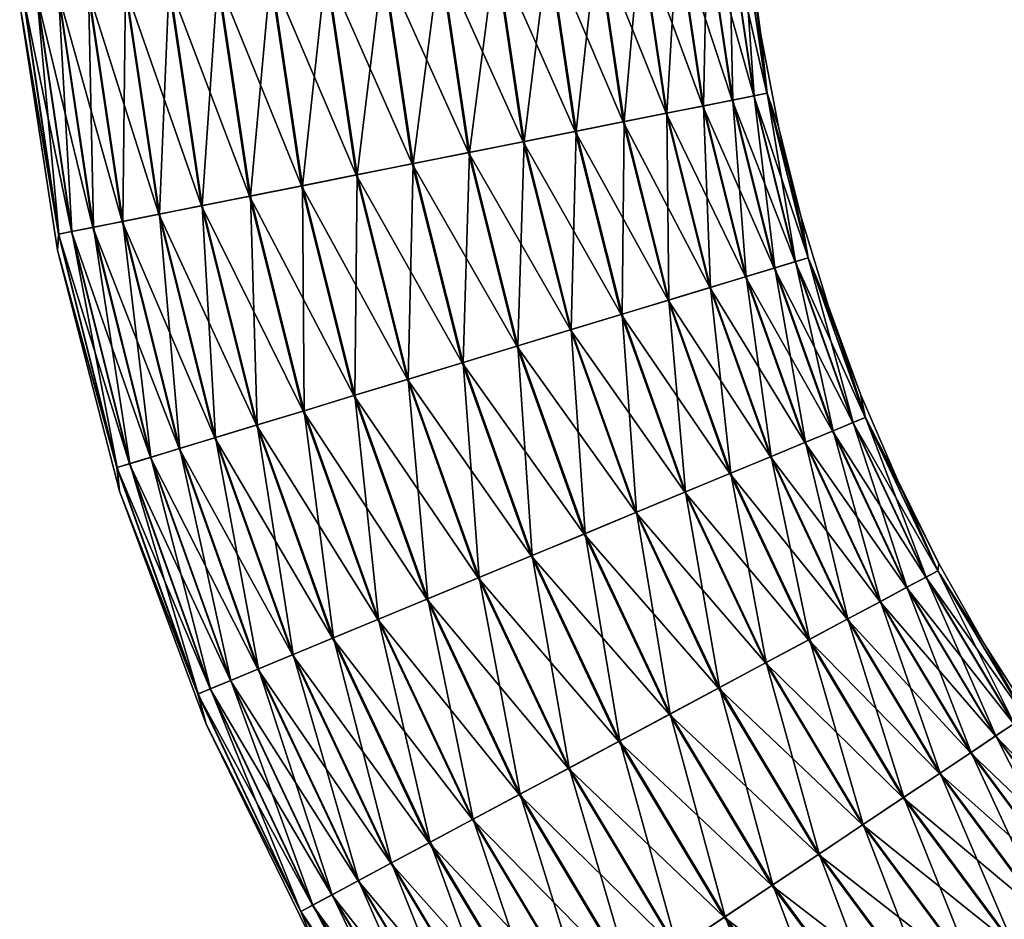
# Model space of a CAD drawing. Header units: metres. Extents: x -44 to 117, y -432 to 89.
# Tile 588 of 656: x -43.38 to -33.95, y -216.13 to -207.52. Entities that reach past the tile are written whole.
import ezdxf

# ---------------------------------------------------------------- set-up
doc = ezdxf.new("R2010")
doc.units = ezdxf.units.M
doc.layers.add('solid_125568', color=7, linetype='CONTINUOUS')

msp = doc.modelspace()

# ---------------------------------------------------------------- linework, layer by layer
at = {"layer": 'solid_125568'}
for points in [[(-36.800686, -206.654724, 448.410065), (-36.591194, -206.634094, 448.917908), (-36.351135, -208.252441, 448.917908)], [(-36.588161, -206.633789, 451.072662), (-36.796223, -206.654282, 451.581116), (-36.553196, -208.292633, 451.581116)], [(-36.591194, -206.634094, 448.917908), (-36.463432, -206.621506, 449.452484), (-36.22522, -208.227402, 449.452484)], [(-36.351135, -208.252441, 448.917908), (-36.591194, -206.634094, 448.917908), (-36.22522, -208.227402, 449.452484)], [(-36.461903, -206.621353, 450.53775), (-36.588161, -206.633789, 451.072662), (-36.348148, -208.251846, 451.072662)], [(-36.348148, -208.251846, 451.072662), (-36.588161, -206.633789, 451.072662), (-36.553196, -208.292633, 451.581116)], [(-36.282639, -207.669403, 450), (-36.22522, -208.227402, 449.452484), (-36.463432, -206.621506, 449.452484)], [(-36.403275, -206.783966, 450), (-36.282639, -207.669403, 450), (-36.463432, -206.621506, 449.452484)], [(-36.223717, -208.227097, 450.53775), (-36.403275, -206.783966, 450), (-36.461903, -206.621353, 450.53775)], [(-36.223717, -208.227097, 450.53775), (-36.461903, -206.621353, 450.53775), (-36.348148, -208.251846, 451.072662)], [(-37.858566, -206.758911, 447.16684), (-37.442287, -206.717911, 447.52356), (-37.189911, -208.419281, 447.52356)], [(-37.435329, -206.717224, 452.469421), (-37.850601, -206.758133, 452.827362), (-37.592319, -208.499329, 452.827362)], [(-37.183052, -208.417923, 452.469421), (-37.435329, -206.717224, 452.469421), (-37.592319, -208.499329, 452.827362)], [(-37.442287, -206.717911, 447.52356), (-37.086735, -206.682892, 447.941406), (-36.839504, -208.349579, 447.941406)], [(-37.189911, -208.419281, 447.52356), (-37.442287, -206.717911, 447.52356), (-36.839504, -208.349579, 447.941406)], [(-37.080956, -206.682327, 452.050568), (-37.435329, -206.717224, 452.469421), (-37.183052, -208.417923, 452.469421)], [(-36.833809, -208.34845, 452.050568), (-37.080956, -206.682327, 452.050568), (-37.183052, -208.417923, 452.469421)], [(-37.086735, -206.682892, 447.941406), (-36.800686, -206.654724, 448.410065), (-36.557594, -208.293503, 448.410065)], [(-36.839504, -208.349579, 447.941406), (-37.086735, -206.682892, 447.941406), (-36.557594, -208.293503, 448.410065)], [(-36.796223, -206.654282, 451.581116), (-37.080956, -206.682327, 452.050568), (-36.833809, -208.34845, 452.050568)], [(-36.553196, -208.292633, 451.581116), (-36.796223, -206.654282, 451.581116), (-36.833809, -208.34845, 452.050568)], [(-36.557594, -208.293503, 448.410065), (-36.800686, -206.654724, 448.410065), (-36.351135, -208.252441, 448.917908)], [(-38.830986, -206.854691, 446.670105), (-38.325306, -206.804886, 446.879974), (-38.060154, -208.592392, 446.879974)], [(-38.316532, -206.804016, 453.115509), (-38.821621, -206.853775, 453.326813), (-38.54929, -208.689682, 453.326813)], [(-38.051506, -208.590668, 453.115509), (-38.316532, -206.804016, 453.115509), (-38.54929, -208.689682, 453.326813)], [(-38.325306, -206.804886, 446.879974), (-37.858566, -206.758911, 447.16684), (-37.60017, -208.500885, 447.16684)], [(-38.060154, -208.592392, 446.879974), (-38.325306, -206.804886, 446.879974), (-37.60017, -208.500885, 447.16684)], [(-37.850601, -206.758133, 452.827362), (-38.316532, -206.804016, 453.115509), (-38.051506, -208.590668, 453.115509)], [(-37.592319, -208.499329, 452.827362), (-37.850601, -206.758133, 452.827362), (-38.051506, -208.590668, 453.115509)], [(-37.60017, -208.500885, 447.16684), (-37.858566, -206.758911, 447.16684), (-37.189911, -208.419281, 447.52356)], [(-36.223717, -208.227097, 450.53775), (-36.282639, -207.669403, 450), (-36.403275, -206.783966, 450)], [(-39.908619, -206.960831, 446.5), (-39.363132, -206.907104, 446.542419), (-39.082966, -208.795837, 446.542419)], [(-39.353409, -206.906143, 453.456055), (-39.898769, -206.959854, 453.5), (-39.610851, -208.900848, 453.5)], [(-39.07338, -208.79393, 453.456055), (-39.353409, -206.906143, 453.456055), (-39.610851, -208.900848, 453.5)], [(-39.363132, -206.907104, 446.542419), (-38.830986, -206.854691, 446.670105), (-38.558517, -208.691513, 446.670105)], [(-39.082966, -208.795837, 446.542419), (-39.363132, -206.907104, 446.542419), (-38.558517, -208.691513, 446.670105)], [(-38.821621, -206.853775, 453.326813), (-39.353409, -206.906143, 453.456055), (-39.07338, -208.79393, 453.456055)], [(-38.54929, -208.689682, 453.326813), (-38.821621, -206.853775, 453.326813), (-39.07338, -208.79393, 453.456055)], [(-38.558517, -208.691513, 446.670105), (-38.830986, -206.854691, 446.670105), (-38.060154, -208.592392, 446.879974)], [(-40.453983, -207.014542, 446.543945), (-39.908619, -206.960831, 446.5), (-39.62056, -208.902771, 446.5)], [(-39.898769, -206.959854, 453.5), (-40.444256, -207.01358, 453.457581), (-40.148445, -209.007782, 453.457581)], [(-39.610851, -208.900848, 453.5), (-39.898769, -206.959854, 453.5), (-40.148445, -209.007782, 453.457581)], [(-39.62056, -208.902771, 446.5), (-39.908619, -206.960831, 446.5), (-39.082966, -208.795837, 446.542419)], [(-41.490856, -207.116669, 446.884491), (-40.985767, -207.066925, 446.673187), (-40.682121, -209.113937, 446.673187)], [(-40.976402, -207.065994, 453.329895), (-41.482086, -207.115799, 453.120026), (-41.171257, -209.211227, 453.120026)], [(-40.672894, -209.112091, 453.329895), (-40.976402, -207.065994, 453.329895), (-41.171257, -209.211227, 453.120026)], [(-40.985767, -207.066925, 446.673187), (-40.453983, -207.014542, 446.543945), (-40.158031, -209.009674, 446.543945)], [(-40.682121, -209.113937, 446.673187), (-40.985767, -207.066925, 446.673187), (-40.158031, -209.009674, 446.543945)], [(-40.444256, -207.01358, 453.457581), (-40.976402, -207.065994, 453.329895), (-40.672894, -209.112091, 453.329895)], [(-40.148445, -209.007782, 453.457581), (-40.444256, -207.01358, 453.457581), (-40.672894, -209.112091, 453.329895)], [(-40.158031, -209.009674, 446.543945), (-40.453983, -207.014542, 446.543945), (-39.62056, -208.902771, 446.5)], [(-42.372063, -207.203461, 447.530579), (-41.956787, -207.162552, 447.172638), (-41.639091, -209.304276, 447.172638)], [(-41.948822, -207.161774, 452.83316), (-42.365105, -207.202774, 452.47644), (-42.0415, -209.384323, 452.47644)], [(-41.631241, -209.302719, 452.83316), (-41.948822, -207.161774, 452.83316), (-42.0415, -209.384323, 452.47644)], [(-41.956787, -207.162552, 447.172638), (-41.490856, -207.116669, 446.884491), (-41.179905, -209.212952, 446.884491)], [(-41.639091, -209.304276, 447.172638), (-41.956787, -207.162552, 447.172638), (-41.179905, -209.212952, 446.884491)], [(-41.482086, -207.115799, 453.120026), (-41.948822, -207.161774, 452.83316), (-41.631241, -209.302719, 452.83316)], [(-41.171257, -209.211227, 453.120026), (-41.482086, -207.115799, 453.120026), (-41.631241, -209.302719, 452.83316)], [(-41.179905, -209.212952, 446.884491), (-41.490856, -207.116669, 446.884491), (-40.682121, -209.113937, 446.673187)], [(-43.345486, -207.299332, 449.46225), (-43.219227, -207.286896, 448.927338), (-42.883263, -209.551758, 448.927338)], [(-43.216194, -207.286591, 451.082092), (-43.343956, -207.299179, 450.547516), (-43.006191, -209.576218, 450.547516)], [(-43.219227, -207.286896, 448.927338), (-43.011166, -207.266403, 448.418884), (-42.678215, -209.510971, 448.418884)], [(-42.883263, -209.551758, 448.927338), (-43.219227, -207.286896, 448.927338), (-42.678215, -209.510971, 448.418884)], [(-43.006702, -207.265961, 451.589935), (-43.216194, -207.286591, 451.082092), (-42.880276, -209.551163, 451.082092)], [(-42.880276, -209.551163, 451.082092), (-43.216194, -207.286591, 451.082092), (-43.006191, -209.576218, 450.547516)], [(-43.011166, -207.266403, 448.418884), (-42.726437, -207.238358, 447.949432), (-42.397602, -209.455154, 447.949432)], [(-42.678215, -209.510971, 448.418884), (-43.011166, -207.266403, 448.418884), (-42.397602, -209.455154, 447.949432)], [(-42.720654, -207.237793, 452.058594), (-43.006702, -207.265961, 451.589935), (-42.673817, -209.510101, 451.589935)], [(-42.673817, -209.510101, 451.589935), (-43.006702, -207.265961, 451.589935), (-42.880276, -209.551163, 451.082092)], [(-42.726437, -207.238358, 447.949432), (-42.372063, -207.203461, 447.530579), (-42.048359, -209.385696, 447.530579)], [(-42.397602, -209.455154, 447.949432), (-42.726437, -207.238358, 447.949432), (-42.048359, -209.385696, 447.530579)], [(-42.365105, -207.202774, 452.47644), (-42.720654, -207.237793, 452.058594), (-42.391907, -209.454025, 452.058594)], [(-42.391907, -209.454025, 452.058594), (-42.720654, -207.237793, 452.058594), (-42.673817, -209.510101, 451.589935)], [(-42.0415, -209.384323, 452.47644), (-42.365105, -207.202774, 452.47644), (-42.391907, -209.454025, 452.058594)], [(-42.048359, -209.385696, 447.530579), (-42.372063, -207.203461, 447.530579), (-41.639091, -209.304276, 447.172638)], [(-43.006191, -209.576218, 450.547516), (-43.343956, -207.299179, 450.547516), (-43.379429, -207.377457, 450)], [(-43.379429, -207.377457, 450), (-43.345486, -207.299332, 449.46225), (-43.007694, -209.576523, 449.46225)], [(-43.018955, -209.730515, 450), (-43.379429, -207.377457, 450), (-43.007694, -209.576523, 449.46225)], [(-43.006191, -209.576218, 450.547516), (-43.379429, -207.377457, 450), (-43.018955, -209.730515, 450)], [(-43.007694, -209.576523, 449.46225), (-43.345486, -207.299332, 449.46225), (-42.883263, -209.551758, 448.927338)], [(-36.282639, -207.669403, 450), (-36.114239, -208.547012, 450), (-36.22522, -208.227402, 449.452484)], [(-36.223717, -208.227097, 450.53775), (-36.114239, -208.547012, 450), (-36.282639, -207.669403, 450)], [(-36.351135, -208.252441, 448.917908), (-36.22522, -208.227402, 449.452484), (-35.83075, -209.8022, 449.452484)], [(-36.223717, -208.227097, 450.53775), (-36.348148, -208.251846, 451.072662), (-35.950687, -209.838593, 451.072662)], [(-35.898575, -209.414215, 450), (-35.83075, -209.8022, 449.452484), (-36.22522, -208.227402, 449.452484)], [(-36.114239, -208.547012, 450), (-35.898575, -209.414215, 450), (-36.22522, -208.227402, 449.452484)], [(-35.829281, -209.801758, 450.53775), (-36.114239, -208.547012, 450), (-36.223717, -208.227097, 450.53775)], [(-35.829281, -209.801758, 450.53775), (-36.223717, -208.227097, 450.53775), (-35.950687, -209.838593, 451.072662)], [(-36.839504, -208.349579, 447.941406), (-36.557594, -208.293503, 448.410065), (-36.155045, -209.900574, 448.410065)], [(-36.553196, -208.292633, 451.581116), (-36.833809, -208.34845, 452.050568), (-36.424541, -209.98233, 452.050568)], [(-36.557594, -208.293503, 448.410065), (-36.351135, -208.252441, 448.917908), (-35.953606, -209.839478, 448.917908)], [(-36.155045, -209.900574, 448.410065), (-36.557594, -208.293503, 448.410065), (-35.953606, -209.839478, 448.917908)], [(-36.348148, -208.251846, 451.072662), (-36.553196, -208.292633, 451.581116), (-36.150753, -209.899277, 451.581116)], [(-36.150753, -209.899277, 451.581116), (-36.553196, -208.292633, 451.581116), (-36.424541, -209.98233, 452.050568)], [(-35.953606, -209.839478, 448.917908), (-36.351135, -208.252441, 448.917908), (-35.83075, -209.8022, 449.452484)], [(-35.950687, -209.838593, 451.072662), (-36.348148, -208.251846, 451.072662), (-36.150753, -209.899277, 451.581116)], [(-37.60017, -208.500885, 447.16684), (-37.189911, -208.419281, 447.52356), (-36.771988, -210.087723, 447.52356)], [(-37.183052, -208.417923, 452.469421), (-37.592319, -208.499329, 452.827362), (-37.164612, -210.206833, 452.827362)], [(-37.189911, -208.419281, 447.52356), (-36.839504, -208.349579, 447.941406), (-36.430099, -209.984024, 447.941406)], [(-36.771988, -210.087723, 447.52356), (-37.189911, -208.419281, 447.52356), (-36.430099, -209.984024, 447.941406)], [(-36.833809, -208.34845, 452.050568), (-37.183052, -208.417923, 452.469421), (-36.765297, -210.085693, 452.469421)], [(-36.765297, -210.085693, 452.469421), (-37.183052, -208.417923, 452.469421), (-37.164612, -210.206833, 452.827362)], [(-36.430099, -209.984024, 447.941406), (-36.839504, -208.349579, 447.941406), (-36.155045, -209.900574, 448.410065)], [(-36.424541, -209.98233, 452.050568), (-36.833809, -208.34845, 452.050568), (-36.765297, -210.085693, 452.469421)], [(-38.060154, -208.592392, 446.879974), (-37.60017, -208.500885, 447.16684), (-37.172272, -210.209152, 447.16684)], [(-37.592319, -208.499329, 452.827362), (-38.051506, -208.590668, 453.115509), (-37.612637, -210.342743, 453.115509)], [(-37.164612, -210.206833, 452.827362), (-37.592319, -208.499329, 452.827362), (-37.612637, -210.342743, 453.115509)], [(-37.172272, -210.209152, 447.16684), (-37.60017, -208.500885, 447.16684), (-36.771988, -210.087723, 447.52356)], [(-38.558517, -208.691513, 446.670105), (-38.060154, -208.592392, 446.879974), (-37.621075, -210.345291, 446.879974)], [(-38.051506, -208.590668, 453.115509), (-38.54929, -208.689682, 453.326813), (-38.098316, -210.490067, 453.326813)], [(-37.612637, -210.342743, 453.115509), (-38.051506, -208.590668, 453.115509), (-38.098316, -210.490067, 453.326813)], [(-37.621075, -210.345291, 446.879974), (-38.060154, -208.592392, 446.879974), (-37.172272, -210.209152, 447.16684)], [(-35.829281, -209.801758, 450.53775), (-35.898575, -209.414215, 450), (-36.114239, -208.547012, 450)], [(-39.082966, -208.795837, 446.542419), (-38.558517, -208.691513, 446.670105), (-38.107323, -210.492798, 446.670105)], [(-38.54929, -208.689682, 453.326813), (-39.07338, -208.79393, 453.456055), (-38.609665, -210.645187, 453.456055)], [(-38.098316, -210.490067, 453.326813), (-38.54929, -208.689682, 453.326813), (-38.609665, -210.645187, 453.456055)], [(-38.107323, -210.492798, 446.670105), (-38.558517, -208.691513, 446.670105), (-37.621075, -210.345291, 446.879974)], [(-39.62056, -208.902771, 446.5), (-39.082966, -208.795837, 446.542419), (-38.619019, -210.64801, 446.542419)], [(-39.07338, -208.79393, 453.456055), (-39.610851, -208.900848, 453.5), (-39.134071, -210.80426, 453.5)], [(-38.609665, -210.645187, 453.456055), (-39.07338, -208.79393, 453.456055), (-39.134071, -210.80426, 453.5)], [(-38.619019, -210.64801, 446.542419), (-39.082966, -208.795837, 446.542419), (-38.107323, -210.492798, 446.670105)], [(-40.158031, -209.009674, 446.543945), (-39.62056, -208.902771, 446.5), (-39.143543, -210.807129, 446.5)], [(-39.610851, -208.900848, 453.5), (-40.148445, -209.007782, 453.457581), (-39.658592, -210.963364, 453.457581)], [(-39.134071, -210.80426, 453.5), (-39.610851, -208.900848, 453.5), (-39.658592, -210.963364, 453.457581)], [(-39.143543, -210.807129, 446.5), (-39.62056, -208.902771, 446.5), (-38.619019, -210.64801, 446.542419)], [(-40.682121, -209.113937, 446.673187), (-40.158031, -209.009674, 446.543945), (-39.667946, -210.966202, 446.543945)], [(-40.148445, -209.007782, 453.457581), (-40.672894, -209.112091, 453.329895), (-40.170292, -211.118591, 453.329895)], [(-39.658592, -210.963364, 453.457581), (-40.148445, -209.007782, 453.457581), (-40.170292, -211.118591, 453.329895)], [(-39.667946, -210.966202, 446.543945), (-40.158031, -209.009674, 446.543945), (-39.143543, -210.807129, 446.5)], [(-41.179905, -209.212952, 446.884491), (-40.682121, -209.113937, 446.673187), (-40.179298, -211.121323, 446.673187)], [(-40.672894, -209.112091, 453.329895), (-41.171257, -209.211227, 453.120026), (-40.65654, -211.266098, 453.120026)], [(-40.179298, -211.121323, 446.673187), (-40.682121, -209.113937, 446.673187), (-39.667946, -210.966202, 446.543945)], [(-40.170292, -211.118591, 453.329895), (-40.672894, -209.112091, 453.329895), (-40.65654, -211.266098, 453.120026)], [(-41.639091, -209.304276, 447.172638), (-41.179905, -209.212952, 446.884491), (-40.664974, -211.268646, 446.884491)], [(-41.171257, -209.211227, 453.120026), (-41.631241, -209.302719, 452.83316), (-41.105343, -211.402237, 452.83316)], [(-40.664974, -211.268646, 446.884491), (-41.179905, -209.212952, 446.884491), (-40.179298, -211.121323, 446.673187)], [(-40.65654, -211.266098, 453.120026), (-41.171257, -209.211227, 453.120026), (-41.105343, -211.402237, 452.83316)], [(-42.048359, -209.385696, 447.530579), (-41.639091, -209.304276, 447.172638), (-41.112999, -211.404556, 447.172638)], [(-41.631241, -209.302719, 452.83316), (-42.0415, -209.384323, 452.47644), (-41.505623, -211.523666, 452.47644)], [(-41.112999, -211.404556, 447.172638), (-41.639091, -209.304276, 447.172638), (-40.664974, -211.268646, 446.884491)], [(-41.105343, -211.402237, 452.83316), (-41.631241, -209.302719, 452.83316), (-41.505623, -211.523666, 452.47644)], [(-42.678215, -209.510971, 448.418884), (-42.397602, -209.455154, 447.949432), (-41.853073, -211.629059, 447.949432)], [(-42.391907, -209.454025, 452.058594), (-42.673817, -209.510101, 451.589935), (-42.12257, -211.710815, 451.589935)], [(-42.397602, -209.455154, 447.949432), (-42.048359, -209.385696, 447.530579), (-41.512314, -211.525696, 447.530579)], [(-41.853073, -211.629059, 447.949432), (-42.397602, -209.455154, 447.949432), (-41.512314, -211.525696, 447.530579)], [(-42.0415, -209.384323, 452.47644), (-42.391907, -209.454025, 452.058594), (-41.847511, -211.627365, 452.058594)], [(-41.847511, -211.627365, 452.058594), (-42.391907, -209.454025, 452.058594), (-42.12257, -211.710815, 451.589935)], [(-41.512314, -211.525696, 447.530579), (-42.048359, -209.385696, 447.530579), (-41.112999, -211.404556, 447.172638)], [(-41.505623, -211.523666, 452.47644), (-42.0415, -209.384323, 452.47644), (-41.847511, -211.627365, 452.058594)], [(-35.898575, -209.414215, 450), (-35.636276, -210.268478, 450), (-35.83075, -209.8022, 449.452484)], [(-35.829281, -209.801758, 450.53775), (-35.636276, -210.268478, 450), (-35.898575, -209.414215, 450)], [(-43.007694, -209.576523, 449.46225), (-42.883263, -209.551758, 448.927338), (-42.326923, -211.772797, 448.927338)], [(-42.880276, -209.551163, 451.082092), (-43.006191, -209.576218, 450.547516), (-42.446861, -211.809189, 450.547516)], [(-42.883263, -209.551758, 448.927338), (-42.678215, -209.510971, 448.418884), (-42.126858, -211.712112, 448.418884)], [(-42.326923, -211.772797, 448.927338), (-42.883263, -209.551758, 448.927338), (-42.126858, -211.712112, 448.418884)], [(-42.673817, -209.510101, 451.589935), (-42.880276, -209.551163, 451.082092), (-42.324009, -211.771912, 451.082092)], [(-42.324009, -211.771912, 451.082092), (-42.880276, -209.551163, 451.082092), (-42.446861, -211.809189, 450.547516)], [(-42.126858, -211.712112, 448.418884), (-42.678215, -209.510971, 448.418884), (-41.853073, -211.629059, 447.949432)], [(-42.12257, -211.710815, 451.589935), (-42.673817, -209.510101, 451.589935), (-42.324009, -211.771912, 451.082092)], [(-42.446861, -211.809189, 450.547516), (-43.006191, -209.576218, 450.547516), (-43.018955, -209.730515, 450)], [(-43.018955, -209.730515, 450), (-43.007694, -209.576523, 449.46225), (-42.44833, -211.809631, 449.46225)], [(-42.44833, -211.809631, 449.46225), (-43.007694, -209.576523, 449.46225), (-42.326923, -211.772797, 448.927338)], [(-42.422272, -212.035034, 450), (-43.018955, -209.730515, 450), (-42.44833, -211.809631, 449.46225)], [(-42.446861, -211.809189, 450.547516), (-43.018955, -209.730515, 450), (-42.422272, -212.035034, 450)], [(-36.155045, -209.900574, 448.410065), (-35.953606, -209.839478, 448.917908), (-35.402431, -211.379898, 448.917908)], [(-35.950687, -209.838593, 451.072662), (-36.150753, -209.899277, 451.581116), (-35.59277, -211.45874, 451.581116)], [(-35.953606, -209.839478, 448.917908), (-35.83075, -209.8022, 449.452484), (-35.283821, -211.330765, 449.452484)], [(-35.402431, -211.379898, 448.917908), (-35.953606, -209.839478, 448.917908), (-35.283821, -211.330765, 449.452484)], [(-35.829281, -209.801758, 450.53775), (-35.950687, -209.838593, 451.072662), (-35.399616, -211.378723, 451.072662)], [(-35.399616, -211.378723, 451.072662), (-35.950687, -209.838593, 451.072662), (-35.59277, -211.45874, 451.581116)], [(-35.328117, -211.107285, 450), (-35.283821, -211.330765, 449.452484), (-35.83075, -209.8022, 449.452484)], [(-35.636276, -210.268478, 450), (-35.328117, -211.107285, 450), (-35.83075, -209.8022, 449.452484)], [(-35.282406, -211.330185, 450.53775), (-35.636276, -210.268478, 450), (-35.829281, -209.801758, 450.53775)], [(-35.282406, -211.330185, 450.53775), (-35.829281, -209.801758, 450.53775), (-35.399616, -211.378723, 451.072662)], [(-36.430099, -209.984024, 447.941406), (-36.155045, -209.900574, 448.410065), (-35.596912, -211.460449, 448.410065)], [(-36.150753, -209.899277, 451.581116), (-36.424541, -209.98233, 452.050568), (-35.857101, -211.568222, 452.050568)], [(-35.596912, -211.460449, 448.410065), (-36.155045, -209.900574, 448.410065), (-35.402431, -211.379898, 448.917908)], [(-35.59277, -211.45874, 451.581116), (-36.150753, -209.899277, 451.581116), (-35.857101, -211.568222, 452.050568)], [(-36.771988, -210.087723, 447.52356), (-36.430099, -209.984024, 447.941406), (-35.862465, -211.57045, 447.941406)], [(-36.424541, -209.98233, 452.050568), (-36.765297, -210.085693, 452.469421), (-36.186081, -211.704498, 452.469421)], [(-35.862465, -211.57045, 447.941406), (-36.430099, -209.984024, 447.941406), (-35.596912, -211.460449, 448.410065)], [(-35.857101, -211.568222, 452.050568), (-36.424541, -209.98233, 452.050568), (-36.186081, -211.704498, 452.469421)], [(-37.172272, -210.209152, 447.16684), (-36.771988, -210.087723, 447.52356), (-36.192543, -211.707169, 447.52356)], [(-36.765297, -210.085693, 452.469421), (-37.164612, -210.206833, 452.827362), (-36.571602, -211.864182, 452.827362)], [(-36.192543, -211.707169, 447.52356), (-36.771988, -210.087723, 447.52356), (-35.862465, -211.57045, 447.941406)], [(-36.186081, -211.704498, 452.469421), (-36.765297, -210.085693, 452.469421), (-36.571602, -211.864182, 452.827362)], [(-37.621075, -210.345291, 446.879974), (-37.172272, -210.209152, 447.16684), (-36.578995, -211.867249, 447.16684)], [(-37.164612, -210.206833, 452.827362), (-37.612637, -210.342743, 453.115509), (-37.00415, -212.04335, 453.115509)], [(-36.578995, -211.867249, 447.16684), (-37.172272, -210.209152, 447.16684), (-36.192543, -211.707169, 447.52356)], [(-36.571602, -211.864182, 452.827362), (-37.164612, -210.206833, 452.827362), (-37.00415, -212.04335, 453.115509)], [(-35.282406, -211.330185, 450.53775), (-35.328117, -211.107285, 450), (-35.636276, -210.268478, 450)], [(-38.107323, -210.492798, 446.670105), (-37.621075, -210.345291, 446.879974), (-37.012291, -212.046722, 446.879974)], [(-37.612637, -210.342743, 453.115509), (-38.098316, -210.490067, 453.326813), (-37.473049, -212.237579, 453.326813)], [(-37.012291, -212.046722, 446.879974), (-37.621075, -210.345291, 446.879974), (-36.578995, -211.867249, 447.16684)], [(-37.00415, -212.04335, 453.115509), (-37.612637, -210.342743, 453.115509), (-37.473049, -212.237579, 453.326813)], [(-38.619019, -210.64801, 446.542419), (-38.107323, -210.492798, 446.670105), (-37.481743, -212.24118, 446.670105)], [(-38.098316, -210.490067, 453.326813), (-38.609665, -210.645187, 453.456055), (-37.966732, -212.442062, 453.456055)], [(-37.481743, -212.24118, 446.670105), (-38.107323, -210.492798, 446.670105), (-37.012291, -212.046722, 446.879974)], [(-37.473049, -212.237579, 453.326813), (-38.098316, -210.490067, 453.326813), (-37.966732, -212.442062, 453.456055)], [(-39.143543, -210.807129, 446.5), (-38.619019, -210.64801, 446.542419), (-37.975761, -212.445801, 446.542419)], [(-38.609665, -210.645187, 453.456055), (-39.134071, -210.80426, 453.5), (-38.473019, -212.651779, 453.5)], [(-37.975761, -212.445801, 446.542419), (-38.619019, -210.64801, 446.542419), (-37.481743, -212.24118, 446.670105)], [(-37.966732, -212.442062, 453.456055), (-38.609665, -210.645187, 453.456055), (-38.473019, -212.651779, 453.5)], [(-39.667946, -210.966202, 446.543945), (-39.143543, -210.807129, 446.5), (-38.482162, -212.655563, 446.5)], [(-39.134071, -210.80426, 453.5), (-39.658592, -210.963364, 453.457581), (-38.97942, -212.861526, 453.457581)], [(-38.482162, -212.655563, 446.5), (-39.143543, -210.807129, 446.5), (-37.975761, -212.445801, 446.542419)], [(-38.473019, -212.651779, 453.5), (-39.134071, -210.80426, 453.5), (-38.97942, -212.861526, 453.457581)], [(-40.179298, -211.121323, 446.673187), (-39.667946, -210.966202, 446.543945), (-38.988449, -212.86528, 446.543945)], [(-39.658592, -210.963364, 453.457581), (-40.170292, -211.118591, 453.329895), (-39.473438, -213.066162, 453.329895)], [(-38.988449, -212.86528, 446.543945), (-39.667946, -210.966202, 446.543945), (-38.482162, -212.655563, 446.5)], [(-38.97942, -212.861526, 453.457581), (-39.658592, -210.963364, 453.457581), (-39.473438, -213.066162, 453.329895)], [(-40.664974, -211.268646, 446.884491), (-40.179298, -211.121323, 446.673187), (-39.482132, -213.069763, 446.673187)], [(-40.170292, -211.118591, 453.329895), (-40.65654, -211.266098, 453.120026), (-39.94289, -213.26062, 453.120026)], [(-39.482132, -213.069763, 446.673187), (-40.179298, -211.121323, 446.673187), (-38.988449, -212.86528, 446.543945)], [(-39.473438, -213.066162, 453.329895), (-40.170292, -211.118591, 453.329895), (-39.94289, -213.26062, 453.120026)], [(-35.328117, -211.107285, 450), (-34.974995, -211.928177, 450), (-35.283821, -211.330765, 449.452484)], [(-35.282406, -211.330185, 450.53775), (-34.974995, -211.928177, 450), (-35.328117, -211.107285, 450)], [(-41.112999, -211.404556, 447.172638), (-40.664974, -211.268646, 446.884491), (-39.951035, -213.263992, 446.884491)], [(-40.65654, -211.266098, 453.120026), (-41.105343, -211.402237, 452.83316), (-40.376186, -213.440094, 452.83316)], [(-39.951035, -213.263992, 446.884491), (-40.664974, -211.268646, 446.884491), (-39.482132, -213.069763, 446.673187)], [(-39.94289, -213.26062, 453.120026), (-40.65654, -211.266098, 453.120026), (-40.376186, -213.440094, 452.83316)], [(-35.402431, -211.379898, 448.917908), (-35.283821, -211.330765, 449.452484), (-34.589703, -212.798355, 449.452484)], [(-35.282406, -211.330185, 450.53775), (-35.399616, -211.378723, 451.072662), (-34.700241, -212.857437, 451.072662)], [(-34.57795, -212.728745, 450), (-34.589703, -212.798355, 449.452484), (-35.283821, -211.330765, 449.452484)], [(-34.974995, -211.928177, 450), (-34.57795, -212.728745, 450), (-35.283821, -211.330765, 449.452484)], [(-34.588352, -212.797638, 450.53775), (-34.974995, -211.928177, 450), (-35.282406, -211.330185, 450.53775)], [(-34.588352, -212.797638, 450.53775), (-35.282406, -211.330185, 450.53775), (-34.700241, -212.857437, 451.072662)], [(-41.512314, -211.525696, 447.530579), (-41.112999, -211.404556, 447.172638), (-40.383579, -213.443161, 447.172638)], [(-41.105343, -211.402237, 452.83316), (-41.505623, -211.523666, 452.47644), (-40.762638, -213.600174, 452.47644)], [(-40.383579, -213.443161, 447.172638), (-41.112999, -211.404556, 447.172638), (-39.951035, -213.263992, 446.884491)], [(-40.376186, -213.440094, 452.83316), (-41.105343, -211.402237, 452.83316), (-40.762638, -213.600174, 452.47644)], [(-35.596912, -211.460449, 448.410065), (-35.402431, -211.379898, 448.917908), (-34.702927, -212.858871, 448.917908)], [(-35.399616, -211.378723, 451.072662), (-35.59277, -211.45874, 451.581116), (-34.884621, -212.955994, 451.581116)], [(-34.702927, -212.858871, 448.917908), (-35.402431, -211.379898, 448.917908), (-34.589703, -212.798355, 449.452484)], [(-34.700241, -212.857437, 451.072662), (-35.399616, -211.378723, 451.072662), (-34.884621, -212.955994, 451.581116)], [(-41.853073, -211.629059, 447.949432), (-41.512314, -211.525696, 447.530579), (-40.7691, -213.602844, 447.530579)], [(-41.505623, -211.523666, 452.47644), (-41.847511, -211.627365, 452.058594), (-41.092716, -213.736893, 452.058594)], [(-40.7691, -213.602844, 447.530579), (-41.512314, -211.525696, 447.530579), (-40.383579, -213.443161, 447.172638)], [(-40.762638, -213.600174, 452.47644), (-41.505623, -211.523666, 452.47644), (-41.092716, -213.736893, 452.058594)], [(-35.862465, -211.57045, 447.941406), (-35.596912, -211.460449, 448.410065), (-34.888573, -212.958115, 448.410065)], [(-35.59277, -211.45874, 451.581116), (-35.857101, -211.568222, 452.050568), (-35.136944, -213.090866, 452.050568)], [(-34.888573, -212.958115, 448.410065), (-35.596912, -211.460449, 448.410065), (-34.702927, -212.858871, 448.917908)], [(-34.884621, -212.955994, 451.581116), (-35.59277, -211.45874, 451.581116), (-35.136944, -213.090866, 452.050568)], [(-42.126858, -211.712112, 448.418884), (-41.853073, -211.629059, 447.949432), (-41.09808, -213.739105, 447.949432)], [(-41.847511, -211.627365, 452.058594), (-42.12257, -211.710815, 451.589935), (-41.358269, -213.846878, 451.589935)], [(-41.09808, -213.739105, 447.949432), (-41.853073, -211.629059, 447.949432), (-40.7691, -213.602844, 447.530579)], [(-41.092716, -213.736893, 452.058594), (-41.847511, -211.627365, 452.058594), (-41.358269, -213.846878, 451.589935)], [(-36.192543, -211.707169, 447.52356), (-35.862465, -211.57045, 447.941406), (-35.142067, -213.093597, 447.941406)], [(-35.857101, -211.568222, 452.050568), (-36.186081, -211.704498, 452.469421), (-35.450989, -213.258728, 452.469421)], [(-35.142067, -213.093597, 447.941406), (-35.862465, -211.57045, 447.941406), (-34.888573, -212.958115, 448.410065)], [(-35.136944, -213.090866, 452.050568), (-35.857101, -211.568222, 452.050568), (-35.450989, -213.258728, 452.469421)], [(-42.326923, -211.772797, 448.927338), (-42.126858, -211.712112, 448.418884), (-41.362411, -213.848602, 448.418884)], [(-42.12257, -211.710815, 451.589935), (-42.324009, -211.771912, 451.082092), (-41.55275, -213.927444, 451.082092)], [(-41.362411, -213.848602, 448.418884), (-42.126858, -211.712112, 448.418884), (-41.09808, -213.739105, 447.949432)], [(-41.358269, -213.846878, 451.589935), (-42.12257, -211.710815, 451.589935), (-41.55275, -213.927444, 451.082092)], [(-36.578995, -211.867249, 447.16684), (-36.192543, -211.707169, 447.52356), (-35.457153, -213.262024, 447.52356)], [(-36.186081, -211.704498, 452.469421), (-36.571602, -211.864182, 452.827362), (-35.819, -213.455429, 452.827362)], [(-35.457153, -213.262024, 447.52356), (-36.192543, -211.707169, 447.52356), (-35.142067, -213.093597, 447.941406)], [(-35.450989, -213.258728, 452.469421), (-36.186081, -211.704498, 452.469421), (-35.819, -213.455429, 452.827362)], [(-42.44833, -211.809631, 449.46225), (-42.326923, -211.772797, 448.927338), (-41.555565, -213.928604, 448.927338)], [(-41.672775, -213.977158, 449.46225), (-42.44833, -211.809631, 449.46225), (-41.555565, -213.928604, 448.927338)], [(-42.422272, -212.035034, 450), (-42.44833, -211.809631, 449.46225), (-41.672775, -213.977158, 449.46225)], [(-42.324009, -211.771912, 451.082092), (-42.446861, -211.809189, 450.547516), (-41.67136, -213.976578, 450.547516)], [(-41.67136, -213.976578, 450.547516), (-42.446861, -211.809189, 450.547516), (-42.422272, -212.035034, 450)], [(-41.555565, -213.928604, 448.927338), (-42.326923, -211.772797, 448.927338), (-41.362411, -213.848602, 448.418884)], [(-41.55275, -213.927444, 451.082092), (-42.324009, -211.771912, 451.082092), (-41.67136, -213.976578, 450.547516)], [(-37.012291, -212.046722, 446.879974), (-36.578995, -211.867249, 447.16684), (-35.826057, -213.459198, 447.16684)], [(-36.571602, -211.864182, 452.827362), (-37.00415, -212.04335, 453.115509), (-36.231899, -213.676132, 453.115509)], [(-35.826057, -213.459198, 447.16684), (-36.578995, -211.867249, 447.16684), (-35.457153, -213.262024, 447.52356)], [(-35.819, -213.455429, 452.827362), (-36.571602, -211.864182, 452.827362), (-36.231899, -213.676132, 453.115509)], [(-34.588352, -212.797638, 450.53775), (-34.57795, -212.728745, 450), (-34.974995, -211.928177, 450)], [(-41.595509, -214.267365, 450), (-42.422272, -212.035034, 450), (-41.672775, -213.977158, 449.46225)], [(-41.67136, -213.976578, 450.547516), (-42.422272, -212.035034, 450), (-41.595509, -214.267365, 450)], [(-37.481743, -212.24118, 446.670105), (-37.012291, -212.046722, 446.879974), (-36.239674, -213.680283, 446.879974)], [(-37.00415, -212.04335, 453.115509), (-37.473049, -212.237579, 453.326813), (-36.679504, -213.915375, 453.326813)], [(-36.239674, -213.680283, 446.879974), (-37.012291, -212.046722, 446.879974), (-35.826057, -213.459198, 447.16684)], [(-36.231899, -213.676132, 453.115509), (-37.00415, -212.04335, 453.115509), (-36.679504, -213.915375, 453.326813)], [(-37.975761, -212.445801, 446.542419), (-37.481743, -212.24118, 446.670105), (-36.687805, -213.919815, 446.670105)], [(-37.473049, -212.237579, 453.326813), (-37.966732, -212.442062, 453.456055), (-37.150768, -214.167282, 453.456055)], [(-36.687805, -213.919815, 446.670105), (-37.481743, -212.24118, 446.670105), (-36.239674, -213.680283, 446.879974)], [(-36.679504, -213.915375, 453.326813), (-37.473049, -212.237579, 453.326813), (-37.150768, -214.167282, 453.456055)], [(-38.482162, -212.655563, 446.5), (-37.975761, -212.445801, 446.542419), (-37.159386, -214.17189, 446.542419)], [(-37.966732, -212.442062, 453.456055), (-38.473019, -212.651779, 453.5), (-37.63406, -214.425598, 453.5)], [(-37.159386, -214.17189, 446.542419), (-37.975761, -212.445801, 446.542419), (-36.687805, -213.919815, 446.670105)], [(-37.150768, -214.167282, 453.456055), (-37.966732, -212.442062, 453.456055), (-37.63406, -214.425598, 453.5)], [(-38.988449, -212.86528, 446.543945), (-38.482162, -212.655563, 446.5), (-37.642788, -214.430267, 446.5)], [(-38.473019, -212.651779, 453.5), (-38.97942, -212.861526, 453.457581), (-38.117462, -214.68399, 453.457581)], [(-37.642788, -214.430267, 446.5), (-38.482162, -212.655563, 446.5), (-37.159386, -214.17189, 446.542419)], [(-37.63406, -214.425598, 453.5), (-38.473019, -212.651779, 453.5), (-38.117462, -214.68399, 453.457581)], [(-34.57795, -212.728745, 450), (-34.138142, -213.506638, 450), (-34.589703, -212.798355, 449.452484)], [(-34.588352, -212.797638, 450.53775), (-34.138142, -213.506638, 450), (-34.57795, -212.728745, 450)], [(-34.702927, -212.858871, 448.917908), (-34.589703, -212.798355, 449.452484), (-33.755077, -214.190842, 449.452484)], [(-34.588352, -212.797638, 450.53775), (-34.700241, -212.857437, 451.072662), (-33.859291, -214.260483, 451.072662)], [(-34.138142, -213.506638, 450), (-33.755077, -214.190842, 449.452484), (-34.589703, -212.798355, 449.452484)], [(-33.753803, -214.190002, 450.53775), (-34.138142, -213.506638, 450), (-34.588352, -212.797638, 450.53775)], [(-33.753803, -214.190002, 450.53775), (-34.588352, -212.797638, 450.53775), (-33.859291, -214.260483, 451.072662)], [(-39.482132, -213.069763, 446.673187), (-38.988449, -212.86528, 446.543945), (-38.126083, -214.688599, 446.543945)], [(-38.97942, -212.861526, 453.457581), (-39.473438, -213.066162, 453.329895), (-38.589046, -214.93605, 453.329895)], [(-38.126083, -214.688599, 446.543945), (-38.988449, -212.86528, 446.543945), (-37.642788, -214.430267, 446.5)], [(-38.117462, -214.68399, 453.457581), (-38.97942, -212.861526, 453.457581), (-38.589046, -214.93605, 453.329895)], [(-34.888573, -212.958115, 448.410065), (-34.702927, -212.858871, 448.917908), (-33.861824, -214.262177, 448.917908)], [(-34.700241, -212.857437, 451.072662), (-34.884621, -212.955994, 451.581116), (-34.033123, -214.376633, 451.581116)], [(-33.861824, -214.262177, 448.917908), (-34.702927, -212.858871, 448.917908), (-33.755077, -214.190842, 449.452484)], [(-33.859291, -214.260483, 451.072662), (-34.700241, -212.857437, 451.072662), (-34.033123, -214.376633, 451.581116)], [(-35.142067, -213.093597, 447.941406), (-34.888573, -212.958115, 448.410065), (-34.03685, -214.37912, 448.410065)], [(-34.884621, -212.955994, 451.581116), (-35.136944, -213.090866, 452.050568), (-34.271011, -214.535583, 452.050568)], [(-34.03685, -214.37912, 448.410065), (-34.888573, -212.958115, 448.410065), (-33.861824, -214.262177, 448.917908)], [(-34.033123, -214.376633, 451.581116), (-34.884621, -212.955994, 451.581116), (-34.271011, -214.535583, 452.050568)], [(-39.951035, -213.263992, 446.884491), (-39.482132, -213.069763, 446.673187), (-38.597347, -214.940491, 446.673187)], [(-39.473438, -213.066162, 453.329895), (-39.94289, -213.26062, 453.120026), (-39.037178, -215.175583, 453.120026)], [(-38.597347, -214.940491, 446.673187), (-39.482132, -213.069763, 446.673187), (-38.126083, -214.688599, 446.543945)], [(-38.589046, -214.93605, 453.329895), (-39.473438, -213.066162, 453.329895), (-39.037178, -215.175583, 453.120026)], [(-35.457153, -213.262024, 447.52356), (-35.142067, -213.093597, 447.941406), (-34.275845, -214.538818, 447.941406)], [(-35.136944, -213.090866, 452.050568), (-35.450989, -213.258728, 452.469421), (-34.567089, -214.733414, 452.469421)], [(-34.275845, -214.538818, 447.941406), (-35.142067, -213.093597, 447.941406), (-34.03685, -214.37912, 448.410065)], [(-34.271011, -214.535583, 452.050568), (-35.136944, -213.090866, 452.050568), (-34.567089, -214.733414, 452.469421)], [(-40.383579, -213.443161, 447.172638), (-39.951035, -213.263992, 446.884491), (-39.044952, -215.179733, 446.884491)], [(-39.94289, -213.26062, 453.120026), (-40.376186, -213.440094, 452.83316), (-39.450794, -215.396667, 452.83316)], [(-39.044952, -215.179733, 446.884491), (-39.951035, -213.263992, 446.884491), (-38.597347, -214.940491, 446.673187)], [(-39.037178, -215.175583, 453.120026), (-39.94289, -213.26062, 453.120026), (-39.450794, -215.396667, 452.83316)], [(-35.826057, -213.459198, 447.16684), (-35.457153, -213.262024, 447.52356), (-34.572903, -214.737305, 447.52356)], [(-35.450989, -213.258728, 452.469421), (-35.819, -213.455429, 452.827362), (-34.914047, -214.965256, 452.827362)], [(-34.572903, -214.737305, 447.52356), (-35.457153, -213.262024, 447.52356), (-34.275845, -214.538818, 447.941406)], [(-34.567089, -214.733414, 452.469421), (-35.450989, -213.258728, 452.469421), (-34.914047, -214.965256, 452.827362)], [(-40.7691, -213.602844, 447.530579), (-40.383579, -213.443161, 447.172638), (-39.457851, -215.400436, 447.172638)], [(-40.376186, -213.440094, 452.83316), (-40.762638, -213.600174, 452.47644), (-39.819698, -215.593842, 452.47644)], [(-39.457851, -215.400436, 447.172638), (-40.383579, -213.443161, 447.172638), (-39.044952, -215.179733, 446.884491)], [(-39.450794, -215.396667, 452.83316), (-40.376186, -213.440094, 452.83316), (-39.819698, -215.593842, 452.47644)], [(-36.239674, -213.680283, 446.879974), (-35.826057, -213.459198, 447.16684), (-34.920704, -214.969696, 447.16684)], [(-35.819, -213.455429, 452.827362), (-36.231899, -213.676132, 453.115509), (-35.303329, -215.225357, 453.115509)], [(-34.920704, -214.969696, 447.16684), (-35.826057, -213.459198, 447.16684), (-34.572903, -214.737305, 447.52356)], [(-34.914047, -214.965256, 452.827362), (-35.819, -213.455429, 452.827362), (-35.303329, -215.225357, 453.115509)], [(-34.138142, -213.506638, 450), (-33.656868, -214.259583, 450), (-33.755077, -214.190842, 449.452484)], [(-33.753803, -214.190002, 450.53775), (-33.656868, -214.259583, 450), (-34.138142, -213.506638, 450)], [(-41.09808, -213.739105, 447.949432), (-40.7691, -213.602844, 447.530579), (-39.825863, -215.597137, 447.530579)], [(-40.762638, -213.600174, 452.47644), (-41.092716, -213.736893, 452.058594), (-40.134781, -215.762268, 452.058594)], [(-39.825863, -215.597137, 447.530579), (-40.7691, -213.602844, 447.530579), (-39.457851, -215.400436, 447.172638)], [(-39.819698, -215.593842, 452.47644), (-40.762638, -213.600174, 452.47644), (-40.134781, -215.762268, 452.058594)], [(-36.687805, -213.919815, 446.670105), (-36.239674, -213.680283, 446.879974), (-35.310658, -215.230255, 446.879974)], [(-36.231899, -213.676132, 453.115509), (-36.679504, -213.915375, 453.326813), (-35.725327, -215.507324, 453.326813)], [(-35.310658, -215.230255, 446.879974), (-36.239674, -213.680283, 446.879974), (-34.920704, -214.969696, 447.16684)], [(-35.303329, -215.225357, 453.115509), (-36.231899, -213.676132, 453.115509), (-35.725327, -215.507324, 453.326813)], [(-41.362411, -213.848602, 448.418884), (-41.09808, -213.739105, 447.949432), (-40.139904, -215.764999, 447.949432)], [(-41.092716, -213.736893, 452.058594), (-41.358269, -213.846878, 451.589935), (-40.388275, -215.897766, 451.589935)], [(-40.139904, -215.764999, 447.949432), (-41.09808, -213.739105, 447.949432), (-39.825863, -215.597137, 447.530579)], [(-40.134781, -215.762268, 452.058594), (-41.092716, -213.736893, 452.058594), (-40.388275, -215.897766, 451.589935)], [(-41.555565, -213.928604, 448.927338), (-41.362411, -213.848602, 448.418884), (-40.392231, -215.899872, 448.418884)], [(-41.358269, -213.846878, 451.589935), (-41.55275, -213.927444, 451.082092), (-40.573925, -215.996994, 451.082092)], [(-40.392231, -215.899872, 448.418884), (-41.362411, -213.848602, 448.418884), (-40.139904, -215.764999, 447.949432)], [(-40.388275, -215.897766, 451.589935), (-41.358269, -213.846878, 451.589935), (-40.573925, -215.996994, 451.082092)], [(-41.672775, -213.977158, 449.46225), (-41.555565, -213.928604, 448.927338), (-40.576611, -215.998428, 448.927338)], [(-40.688499, -216.058228, 449.46225), (-41.672775, -213.977158, 449.46225), (-40.576611, -215.998428, 448.927338)], [(-41.595509, -214.267365, 450), (-41.672775, -213.977158, 449.46225), (-40.688499, -216.058228, 449.46225)], [(-41.55275, -213.927444, 451.082092), (-41.67136, -213.976578, 450.547516), (-40.687145, -216.05751, 450.547516)], [(-40.687145, -216.05751, 450.547516), (-41.67136, -213.976578, 450.547516), (-41.595509, -214.267365, 450)], [(-40.576611, -215.998428, 448.927338), (-41.555565, -213.928604, 448.927338), (-40.392231, -215.899872, 448.418884)], [(-40.573925, -215.996994, 451.082092), (-41.55275, -213.927444, 451.082092), (-40.687145, -216.05751, 450.547516)], [(-37.159386, -214.17189, 446.542419), (-36.687805, -213.919815, 446.670105), (-35.73315, -215.512558, 446.670105)], [(-36.679504, -213.915375, 453.326813), (-37.150768, -214.167282, 453.456055), (-36.169632, -215.804199, 453.456055)], [(-35.73315, -215.512558, 446.670105), (-36.687805, -213.919815, 446.670105), (-35.310658, -215.230255, 446.879974)], [(-35.725327, -215.507324, 453.326813), (-36.679504, -213.915375, 453.326813), (-36.169632, -215.804199, 453.456055)], [(-37.642788, -214.430267, 446.5), (-37.159386, -214.17189, 446.542419), (-36.177757, -215.809631, 446.542419)], [(-37.150768, -214.167282, 453.456055), (-37.63406, -214.425598, 453.5), (-36.625278, -216.108658, 453.5)], [(-36.177757, -215.809631, 446.542419), (-37.159386, -214.17189, 446.542419), (-35.73315, -215.512558, 446.670105)], [(-36.169632, -215.804199, 453.456055), (-37.150768, -214.167282, 453.456055), (-36.625278, -216.108658, 453.5)], [(-40.547146, -216.404602, 450), (-41.595509, -214.267365, 450), (-40.688499, -216.058228, 449.46225)], [(-40.687145, -216.05751, 450.547516), (-41.595509, -214.267365, 450), (-40.547146, -216.404602, 450)], [(-34.03685, -214.37912, 448.410065), (-33.861824, -214.262177, 448.917908), (-32.887222, -215.576263, 448.917908)], [(-33.859291, -214.260483, 451.072662), (-34.033123, -214.376633, 451.581116), (-33.046478, -215.70697, 451.581116)], [(-38.126083, -214.688599, 446.543945), (-37.642788, -214.430267, 446.5), (-36.633507, -216.114151, 446.5)], [(-37.63406, -214.425598, 453.5), (-38.117462, -214.68399, 453.457581), (-37.081028, -216.413177, 453.457581)], [(-36.633507, -216.114151, 446.5), (-37.642788, -214.430267, 446.5), (-36.177757, -215.809631, 446.542419)], [(-36.625278, -216.108658, 453.5), (-37.63406, -214.425598, 453.5), (-37.081028, -216.413177, 453.457581)], [(-34.275845, -214.538818, 447.941406), (-34.03685, -214.37912, 448.410065), (-33.049946, -215.709808, 448.410065)], [(-34.033123, -214.376633, 451.581116), (-34.271011, -214.535583, 452.050568), (-33.267643, -215.888474, 452.050568)], [(-33.049946, -215.709808, 448.410065), (-34.03685, -214.37912, 448.410065), (-32.887222, -215.576263, 448.917908)], [(-33.046478, -215.70697, 451.581116), (-34.033123, -214.376633, 451.581116), (-33.267643, -215.888474, 452.050568)], [(-34.572903, -214.737305, 447.52356), (-34.275845, -214.538818, 447.941406), (-33.272133, -215.892166, 447.941406)], [(-34.271011, -214.535583, 452.050568), (-34.567089, -214.733414, 452.469421), (-33.542904, -216.11438, 452.469421)], [(-33.272133, -215.892166, 447.941406), (-34.275845, -214.538818, 447.941406), (-33.049946, -215.709808, 448.410065)], [(-33.267643, -215.888474, 452.050568), (-34.271011, -214.535583, 452.050568), (-33.542904, -216.11438, 452.469421)], [(-38.597347, -214.940491, 446.673187), (-38.126083, -214.688599, 446.543945), (-37.089153, -216.41861, 446.543945)], [(-38.117462, -214.68399, 453.457581), (-38.589046, -214.93605, 453.329895), (-37.525631, -216.710251, 453.329895)], [(-37.089153, -216.41861, 446.543945), (-38.126083, -214.688599, 446.543945), (-36.633507, -216.114151, 446.5)], [(-37.081028, -216.413177, 453.457581), (-38.117462, -214.68399, 453.457581), (-37.525631, -216.710251, 453.329895)], [(-34.920704, -214.969696, 447.16684), (-34.572903, -214.737305, 447.52356), (-33.548309, -216.118805, 447.52356)], [(-34.567089, -214.733414, 452.469421), (-34.914047, -214.965256, 452.827362), (-33.865467, -216.379089, 452.827362)], [(-33.548309, -216.118805, 447.52356), (-34.572903, -214.737305, 447.52356), (-33.272133, -215.892166, 447.941406)], [(-33.542904, -216.11438, 452.469421), (-34.567089, -214.733414, 452.469421), (-33.865467, -216.379089, 452.827362)], [(-39.044952, -215.179733, 446.884491), (-38.597347, -214.940491, 446.673187), (-37.533459, -216.715485, 446.673187)], [(-38.589046, -214.93605, 453.329895), (-39.037178, -215.175583, 453.120026), (-37.948124, -216.992554, 453.120026)], [(-37.533459, -216.715485, 446.673187), (-38.597347, -214.940491, 446.673187), (-37.089153, -216.41861, 446.543945)], [(-37.525631, -216.710251, 453.329895), (-38.589046, -214.93605, 453.329895), (-37.948124, -216.992554, 453.120026)], [(-35.310658, -215.230255, 446.879974), (-34.920704, -214.969696, 447.16684), (-33.871655, -216.384171, 447.16684)], [(-34.914047, -214.965256, 452.827362), (-35.303329, -215.225357, 453.115509), (-34.227379, -216.676102, 453.115509)], [(-33.871655, -216.384171, 447.16684), (-34.920704, -214.969696, 447.16684), (-33.548309, -216.118805, 447.52356)], [(-33.865467, -216.379089, 452.827362), (-34.914047, -214.965256, 452.827362), (-34.227379, -216.676102, 453.115509)], [(-39.457851, -215.400436, 447.172638), (-39.044952, -215.179733, 446.884491), (-37.955456, -216.997452, 446.884491)], [(-39.037178, -215.175583, 453.120026), (-39.450794, -215.396667, 452.83316), (-38.338081, -217.253113, 452.83316)], [(-37.955456, -216.997452, 446.884491), (-39.044952, -215.179733, 446.884491), (-37.533459, -216.715485, 446.673187)], [(-37.948124, -216.992554, 453.120026), (-39.037178, -215.175583, 453.120026), (-38.338081, -217.253113, 452.83316)], [(-35.73315, -215.512558, 446.670105), (-35.310658, -215.230255, 446.879974), (-34.234192, -216.681702, 446.879974)], [(-35.303329, -215.225357, 453.115509), (-35.725327, -215.507324, 453.326813), (-34.619709, -216.998077, 453.326813)], [(-34.234192, -216.681702, 446.879974), (-35.310658, -215.230255, 446.879974), (-33.871655, -216.384171, 447.16684)], [(-34.227379, -216.676102, 453.115509), (-35.303329, -215.225357, 453.115509), (-34.619709, -216.998077, 453.326813)], [(-39.825863, -215.597137, 447.530579), (-39.457851, -215.400436, 447.172638), (-38.344734, -217.257553, 447.172638)], [(-39.450794, -215.396667, 452.83316), (-39.819698, -215.593842, 452.47644), (-38.685883, -217.485504, 452.47644)], [(-38.344734, -217.257553, 447.172638), (-39.457851, -215.400436, 447.172638), (-37.955456, -216.997452, 446.884491)], [(-38.338081, -217.253113, 452.83316), (-39.450794, -215.396667, 452.83316), (-38.685883, -217.485504, 452.47644)], [(-36.177757, -215.809631, 446.542419), (-35.73315, -215.512558, 446.670105), (-34.626984, -217.004059, 446.670105)], [(-35.725327, -215.507324, 453.326813), (-36.169632, -215.804199, 453.456055), (-35.032772, -217.337082, 453.456055)], [(-34.626984, -217.004059, 446.670105), (-35.73315, -215.512558, 446.670105), (-34.234192, -216.681702, 446.879974)], [(-34.619709, -216.998077, 453.326813), (-35.725327, -215.507324, 453.326813), (-35.032772, -217.337082, 453.456055)], [(-40.139904, -215.764999, 447.949432), (-39.825863, -215.597137, 447.530579), (-38.691696, -217.489395, 447.530579)], [(-39.819698, -215.593842, 452.47644), (-40.134781, -215.762268, 452.058594), (-38.982941, -217.68399, 452.058594)], [(-38.691696, -217.489395, 447.530579), (-39.825863, -215.597137, 447.530579), (-38.344734, -217.257553, 447.172638)], [(-38.685883, -217.485504, 452.47644), (-39.819698, -215.593842, 452.47644), (-38.982941, -217.68399, 452.058594)], [(-40.392231, -215.899872, 448.418884), (-40.139904, -215.764999, 447.949432), (-38.98777, -217.687225, 447.949432)], [(-40.134781, -215.762268, 452.058594), (-40.388275, -215.897766, 451.589935), (-39.221935, -217.843689, 451.589935)], [(-38.98777, -217.687225, 447.949432), (-40.139904, -215.764999, 447.949432), (-38.691696, -217.489395, 447.530579)], [(-38.982941, -217.68399, 452.058594), (-40.134781, -215.762268, 452.058594), (-39.221935, -217.843689, 451.589935)], [(-36.633507, -216.114151, 446.5), (-36.177757, -215.809631, 446.542419), (-35.040329, -217.343277, 446.542419)], [(-36.169632, -215.804199, 453.456055), (-36.625278, -216.108658, 453.5), (-35.456383, -217.684723, 453.5)], [(-35.040329, -217.343277, 446.542419), (-36.177757, -215.809631, 446.542419), (-34.626984, -217.004059, 446.670105)], [(-35.032772, -217.337082, 453.456055), (-36.169632, -215.804199, 453.456055), (-35.456383, -217.684723, 453.5)], [(-40.576611, -215.998428, 448.927338), (-40.392231, -215.899872, 448.418884), (-39.225662, -217.846176, 448.418884)], [(-40.388275, -215.897766, 451.589935), (-40.573925, -215.996994, 451.082092), (-39.396961, -217.960632, 451.082092)], [(-39.225662, -217.846176, 448.418884), (-40.392231, -215.899872, 448.418884), (-38.98777, -217.687225, 447.949432)], [(-39.221935, -217.843689, 451.589935), (-40.388275, -215.897766, 451.589935), (-39.396961, -217.960632, 451.082092)], [(-40.688499, -216.058228, 449.46225), (-40.576611, -215.998428, 448.927338), (-39.399494, -217.962326, 448.927338)], [(-39.504982, -218.032806, 449.46225), (-40.688499, -216.058228, 449.46225), (-39.399494, -217.962326, 448.927338)], [(-40.547146, -216.404602, 450), (-40.688499, -216.058228, 449.46225), (-39.504982, -218.032806, 449.46225)], [(-40.573925, -215.996994, 451.082092), (-40.687145, -216.05751, 450.547516), (-39.503708, -218.031967, 450.547516)], [(-39.503708, -218.031967, 450.547516), (-40.687145, -216.05751, 450.547516), (-40.547146, -216.404602, 450)], [(-39.399494, -217.962326, 448.927338), (-40.576611, -215.998428, 448.927338), (-39.225662, -217.846176, 448.418884)], [(-39.396961, -217.960632, 451.082092), (-40.573925, -215.996994, 451.082092), (-39.503708, -218.031967, 450.547516)], [(-37.089153, -216.41861, 446.543945), (-36.633507, -216.114151, 446.5), (-35.464035, -217.69101, 446.5)], [(-36.625278, -216.108658, 453.5), (-37.081028, -216.413177, 453.457581), (-35.880089, -218.032455, 453.457581)], [(-35.464035, -217.69101, 446.5), (-36.633507, -216.114151, 446.5), (-35.040329, -217.343277, 446.542419)], [(-35.456383, -217.684723, 453.5), (-36.625278, -216.108658, 453.5), (-35.880089, -218.032455, 453.457581)]]:
    msp.add_3dface(points, dxfattribs=at)

doc.saveas('drawing.dxf')
